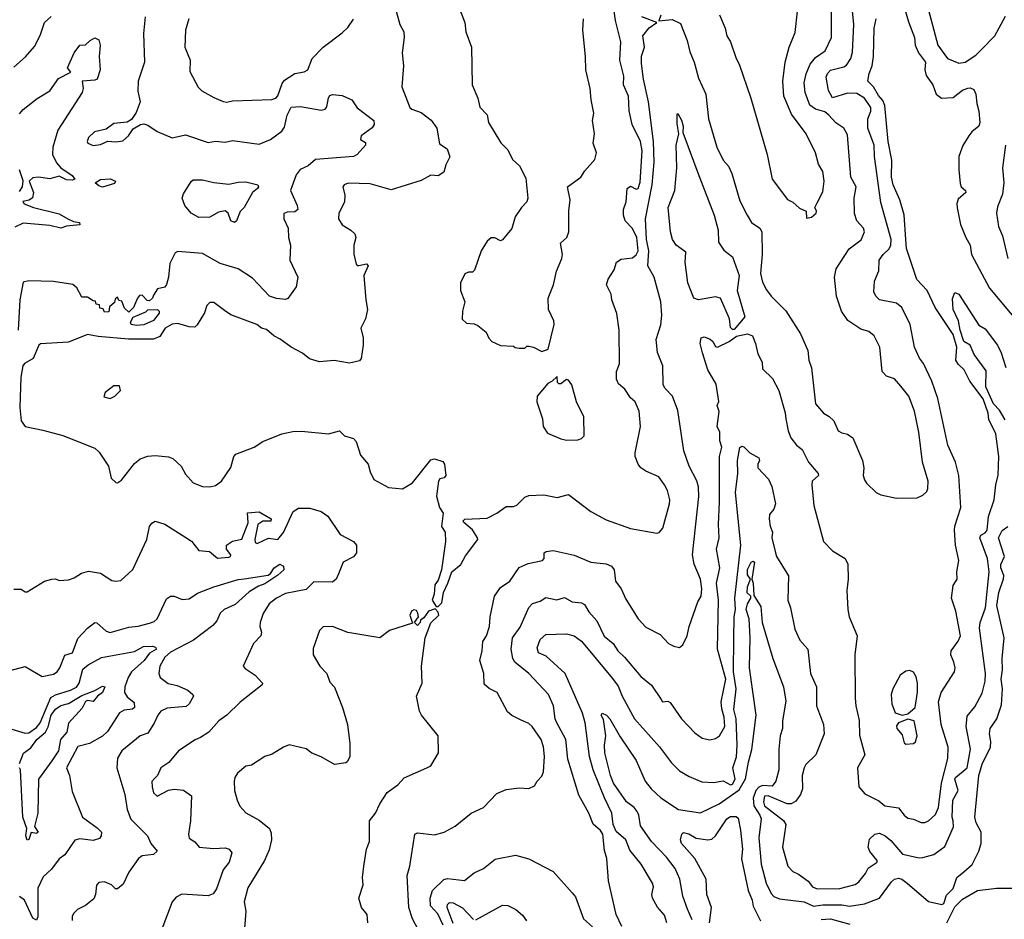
# Model space of a CAD drawing. Extents: x 1246230 to 1426786, y 660032 to 763141.
# Tile 312 of 566: x 1337606 to 1342826, y 700413 to 705180. Entities that reach past the tile are written whole.
import ezdxf

# ---------------------------------------------------------------- set-up
doc = ezdxf.new("R2010")
doc.units = 0

msp = doc.modelspace()

# ---------------------------------------------------------------- linework, layer by layer
at = {"layer": '0CON10XD'}
for points in [[(1342236.5, 706335), (1342245.9, 706185), (1342295.3, 706055), (1342297.5, 706025), (1342288.8, 705985), (1342295.3, 705925), (1342284.7, 705865), (1342293.5, 705803.5), (1342294.7, 705735), (1342307.2, 705692.8), (1342306, 705654), (1342332.7, 705575), (1342344.8, 705504.8), (1342384, 705384), (1342474.7, 705045), (1342525, 704974.4), (1342585, 704949.1), (1342619.4, 704955), (1342675, 704991.8), (1342705, 705021.6), (1342777.1, 705095), (1342831.9, 705198.1)], [(1339597.3, 705245), (1339621.1, 705155), (1339642.7, 705115), (1339644.6, 705085), (1339633.8, 705005), (1339640.4, 704935), (1339632.9, 704825), (1339674.4, 704715), (1339685.5, 704705.5), (1339735, 704688.1), (1339787.4, 704647.4), (1339817.3, 704605), (1339832.5, 704522.5), (1339873.3, 704495), (1339886.4, 704453.6), (1339865, 704410), (1339855, 704372.5), (1339825, 704352), (1339785, 704356.2), (1339735, 704328.6), (1339575, 704278.2), (1339465, 704310.7), (1339347, 704313), (1339325.6, 704304.4), (1339320, 704295), (1339330.6, 704249.4), (1339327.6, 704212.4), (1339298, 704155), (1339296.2, 704125), (1339315, 704092.9), (1339361.4, 704065), (1339382.5, 704045), (1339388, 704025), (1339377.5, 703985), (1339377.3, 703937.3), (1339390, 703885), (1339395, 703877.5), (1339405, 703876.7), (1339445, 703886.2), (1339453.3, 703875), (1339431.4, 703825), (1339440.8, 703695), (1339450.5, 703645), (1339439.6, 703595), (1339415.5, 703545), (1339426.7, 703495), (1339426.9, 703455), (1339415.8, 703385), (1339406.9, 703373.1), (1339355, 703359.2), (1339274.1, 703374.1), (1339195, 703367.5), (1339142.6, 703382.6), (1339105, 703412.5), (1339045, 703444.3), (1338987.7, 703487.7), (1338954.3, 703505), (1338915, 703537.5), (1338887.5, 703545), (1338862.5, 703565), (1338725.9, 703615.9), (1338691.7, 703638.3), (1338635, 703680.8), (1338615, 703681.2), (1338598.8, 703665), (1338585, 703627.5), (1338547.8, 703562.2), (1338535, 703550), (1338505, 703551.9), (1338445, 703569.4), (1338415, 703566.7), (1338376.9, 703545), (1338348.7, 703501.3), (1338315, 703486.3), (1338182.9, 703487.1), (1338021.3, 703501.3), (1337965, 703511.9), (1337865, 703471.5), (1337716.9, 703463.1), (1337708.1, 703455), (1337677.8, 703385), (1337632.2, 703357.8), (1337622.5, 703345), (1337611.5, 703285), (1337606.3, 703125), (1337613.7, 703055), (1337634.2, 703024.2), (1337728, 703005), (1337835, 702975.8), (1338005, 702910.2), (1338028, 702888), (1338076.6, 702815), (1338090.3, 702750.3), (1338115, 702727.5), (1338125, 702726.7), (1338145, 702740), (1338215, 702827.5), (1338245, 702852.9), (1338285, 702866.7), (1338325, 702870), (1338394.4, 702864.4), (1338418.8, 702855), (1338462.5, 702815), (1338485, 702771.2), (1338525, 702726.2), (1338575, 702706.2), (1338615, 702704), (1338645, 702711.2), (1338675.8, 702734.2), (1338725, 702806.7), (1338740.8, 702865), (1338752.4, 702877.6), (1338848.8, 702915), (1338895, 702944.3), (1338996.1, 702986.1), (1339055, 702997.5), (1339100.9, 702999.1), (1339244.1, 702985.9), (1339301.7, 703001.7), (1339327.5, 702975), (1339375, 702960), (1339389.2, 702945), (1339412.4, 702872.4), (1339452.9, 702825), (1339464.2, 702785), (1339484.4, 702744.4), (1339560.7, 702700.7), (1339635, 702693.8), (1339688, 702725), (1339785, 702848), (1339806.1, 702853.9), (1339849.7, 702839.7), (1339858, 702825), (1339865.8, 702765), (1339857.1, 702752.9), (1339833.2, 702746.8), (1339826, 702735), (1339815.8, 702655), (1339832.2, 702595), (1339850.8, 702565), (1339843.3, 702495), (1339862.5, 702465), (1339863.8, 702415), (1339843.3, 702265), (1339825, 702210), (1339807.5, 702185), (1339803.3, 702136.7), (1339792.5, 702105), (1339815, 702070), (1339825, 702070), (1339845, 702090), (1339852.5, 702145), (1339876.7, 702195), (1339896.4, 702253.6), (1339945, 702293.8), (1339970.3, 702339.7), (1340034.2, 702425), (1340034, 702435), (1340007.1, 702477.1), (1339961.2, 702515), (1339956.7, 702525), (1339966.1, 702533.9), (1340085, 702538.1), (1340135.5, 702564.5), (1340185, 702600), (1340225, 702600.8), (1340242.1, 702607.9), (1340285, 702650), (1340305, 702658.1), (1340385, 702662.1), (1340455, 702647.5), (1340515, 702663.8), (1340634.1, 702574.1), (1340715, 702530), (1340843.8, 702483.8), (1340985, 702460), (1340996.8, 702463.2), (1341015.7, 702485), (1341051.9, 702615), (1341053.1, 702635), (1341041.1, 702685), (1341024.5, 702714.5), (1340995, 702758), (1340925, 702787.5), (1340900, 702805), (1340884.3, 702825), (1340869.4, 702865), (1340869.4, 702885), (1340898.1, 703025), (1340890, 703105), (1340869.2, 703155), (1340845, 703176), (1340815, 703221.4), (1340780.5, 703250.5), (1340770, 703275), (1340770.8, 703315), (1340786.1, 703356.1), (1340784.4, 703535), (1340772.7, 703622.7), (1340746.2, 703695), (1340742, 703725), (1340718, 703775), (1340725.8, 703805), (1340758.5, 703855), (1340770, 703895), (1340795, 703911.2), (1340855, 703918.7), (1340875, 703934.3), (1340886, 703955), (1340878.9, 704025), (1340855, 704073.3), (1340815.4, 704115), (1340806.9, 704145), (1340806.9, 704175), (1340821.9, 704215), (1340826, 704285), (1340845, 704298.6), (1340875, 704282.5), (1340885, 704285.8), (1340895, 704318.8), (1340906.6, 704485), (1340898.3, 704535), (1340853.8, 704623.8), (1340837.8, 704697.8), (1340834.3, 704775), (1340806.7, 704835), (1340809.2, 704880.8), (1340788.1, 704965), (1340792.6, 705062.6), (1340764.6, 705175), (1340719.3, 705495)], [(1342284.3, 705285), (1342318.3, 705168.3), (1342350.8, 705085), (1342353.8, 705045), (1342371.8, 705005), (1342409.5, 704955), (1342405.5, 704915), (1342412.7, 704885), (1342447.5, 704835), (1342465.4, 704785), (1342494, 704764), (1342555, 704768.2), (1342605, 704806.2), (1342632.3, 704817.7), (1342645, 704819.3), (1342665, 704810), (1342676.1, 704786.1), (1342680.8, 704735), (1342692.2, 704695), (1342696.7, 704635), (1342692.2, 704615), (1342654.1, 704585.9), (1342637.5, 704565), (1342606.5, 704513.5), (1342586.2, 704455), (1342584.6, 704385.4), (1342591.7, 704311.7), (1342596.9, 704295), (1342620.9, 704275), (1342622.1, 704265), (1342581.5, 704228.5), (1342574.6, 704205.4), (1342576.4, 704183.6), (1342593.5, 704095), (1342622.5, 704025), (1342646.2, 703985), (1342652.9, 703935), (1342747.8, 703757.8), (1342911.7, 703561.7)], [(1340798.8, 700375), (1340769.1, 700439.1), (1340727.3, 700617.3), (1340718.8, 700735), (1340707.3, 700777.3), (1340697.8, 700865), (1340685, 700884.4), (1340646.5, 700916.5), (1340623.1, 700975), (1340570.8, 701070.8), (1340511.9, 701261.9), (1340502.2, 701365), (1340452.3, 701457.7), (1340444.5, 701475.5), (1340435.5, 701545), (1340409.4, 701605), (1340305.8, 701715), (1340230.5, 701775), (1340220.4, 701795), (1340211.8, 701845), (1340219.6, 701905), (1340259.8, 701960.2), (1340305, 702065.6), (1340325, 702085.6), (1340365, 702098.2), (1340395, 702119.1), (1340454.1, 702105.9), (1340495, 702118.8), (1340535, 702095.4), (1340585, 702089.5), (1340600.8, 702080.8), (1340622.8, 702042.8), (1340665.2, 701995.2), (1340704.2, 701914.2), (1340751.9, 701875), (1340776.5, 701835), (1340812.4, 701802.4), (1340898.9, 701698.9), (1340955, 701654.5), (1341007.6, 701577.6), (1341015, 701566.2), (1341041.7, 701568.3), (1341055, 701562.5), (1341115, 701474.5), (1341185, 701401.1), (1341225, 701373.5), (1341265, 701363.5), (1341295, 701371.1), (1341315.6, 701385), (1341344.6, 701435), (1341341.7, 701485), (1341328.5, 701528.5), (1341325.3, 701565), (1341350, 701685), (1341306.6, 701845), (1341310.8, 702105), (1341300.3, 702195), (1341318.2, 702275), (1341300.7, 702375), (1341315.3, 702435), (1341310.3, 702505), (1341317, 702625), (1341315.8, 702865), (1341329.3, 702915), (1341318.1, 702948.1), (1341318.8, 702995), (1341303.9, 703025), (1341314.3, 703104.3), (1341304, 703135), (1341313.3, 703156.7), (1341299.3, 703249.3), (1341254.7, 703325), (1341226.3, 703415), (1341213.8, 703465), (1341218.6, 703495), (1341235, 703500), (1341266.7, 703486.7), (1341281.5, 703475), (1341295, 703448.8), (1341305, 703444.4), (1341367.8, 703475), (1341406.7, 703503.3), (1341464.8, 703514.8), (1341492.1, 703505), (1341507.5, 703465), (1341518.9, 703408.9), (1341542.5, 703365), (1341545, 703330), (1341597.9, 703277.9), (1341630.6, 703215), (1341665, 703097.5), (1341668.8, 703065), (1341680.8, 703000.8), (1341694.3, 702964.3), (1341725, 702926), (1341755, 702902.5), (1341788.5, 702835), (1341840, 702775), (1341840.8, 702765), (1341807.1, 702735), (1341805.6, 702714.4), (1341816.9, 702605), (1341867.5, 702415), (1341915.5, 702365.5), (1341983.3, 702325), (1341997.5, 702295), (1341999.1, 702215), (1341992.2, 702155), (1341997.5, 702055), (1342004.5, 702015), (1342045.6, 701915.6), (1342033.5, 701815), (1342035.5, 701585), (1342038.8, 701545), (1342057.4, 701467.4), (1342058.9, 701388.9), (1342087.8, 701285), (1342048.1, 701215), (1342056, 701115), (1342087.7, 701077.7), (1342161.2, 701041.2), (1342193.3, 701015), (1342265, 701003.5), (1342295, 700964.3), (1342315, 700948.6), (1342345, 700944.3), (1342385, 700926.4), (1342405, 700926.5), (1342425, 700935.5), (1342462.2, 700967.8), (1342477.6, 701005), (1342494.1, 701135), (1342527.3, 701265), (1342528.6, 701325), (1342491.3, 701445), (1342477.1, 701565), (1342491.8, 701615), (1342563.1, 701725), (1342565.7, 701745), (1342558.6, 701775), (1342543.3, 701815), (1342544.4, 701835), (1342582.3, 701887.7), (1342594.7, 701915.3), (1342570, 702045), (1342546.2, 702115), (1342555, 702182.5), (1342576.7, 702215), (1342575.3, 702255), (1342585.6, 702315), (1342567.1, 702395), (1342562.5, 702475), (1342564.1, 702495.9), (1342595.7, 702595), (1342584.5, 702765), (1342566.9, 702835), (1342527.9, 702925), (1342473.4, 703173.4), (1342441.8, 703265), (1342398.3, 703358.3), (1342377.3, 703387.3), (1342350.9, 703445), (1342327.1, 703565), (1342282.7, 703655), (1342255, 703678.2), (1342165, 703694.7), (1342145.3, 703715), (1342135, 703738.8), (1342138.9, 703795), (1342161.5, 703848.5), (1342163.2, 703905), (1342184.1, 703935), (1342215.9, 703965), (1342224.7, 703985), (1342227.1, 704015), (1342171.2, 704211.2), (1342137.5, 704455), (1342135.7, 704515), (1342102.4, 704605), (1342103.2, 704655), (1342119.6, 704695), (1342118.7, 704715), (1342085, 704764.4), (1342045, 704788.2), (1341995, 704790.8), (1341915, 704765.3), (1341894.4, 704805), (1341882.4, 704875), (1341888.2, 704895), (1341905, 704912), (1341975, 704930.4), (1341990.3, 704939.8), (1342011.9, 704975), (1342022.4, 705007.6), (1342028.8, 705155), (1342020.2, 705245)], [(1337575, 704929.2), (1337636.9, 704983.1), (1337685, 705037.1), (1337714, 705096), (1337737.1, 705165), (1337772.4, 705197.6)], [(1338271.1, 705195), (1338262.5, 705107.5), (1338268.1, 704955), (1338234.4, 704855), (1338232.1, 704802.1), (1338244.4, 704744.4), (1338222.7, 704687.3), (1338198.6, 704651.4), (1338175, 704636.7), (1338105, 704629.2), (1338065, 704600), (1338003.4, 704586.6), (1337970, 704555), (1337963.3, 704535), (1337967.5, 704525), (1337995, 704513.8), (1338035, 704518.8), (1338074, 704536), (1338115, 704532.5), (1338152.3, 704537.7), (1338182.5, 704565), (1338207.7, 704602.3), (1338245.7, 704624.3), (1338265, 704627.8), (1338285, 704621.4), (1338335, 704587.8), (1338415, 704554.2), (1338485, 704570.6), (1338605, 704529.3), (1338645, 704536.9), (1338695, 704531.1), (1338735, 704539.5), (1338875, 704520.8), (1338935, 704545.5), (1338995, 704588.9), (1339009.2, 704610.9), (1339025, 704673.8), (1339045, 704716.7), (1339095, 704720), (1339205, 704701.2), (1339225, 704706.7), (1339235, 704717.5), (1339243.6, 704766.4), (1339251.2, 704778.8), (1339265, 704783.3), (1339315, 704778.8), (1339367.5, 704755), (1339395, 704712.5), (1339483.3, 704645), (1339486.2, 704625), (1339475, 704607.5), (1339416.7, 704565), (1339413.3, 704545), (1339440, 704530), (1339438.8, 704515), (1339394.6, 704465.4), (1339376.2, 704455), (1339175, 704439.2), (1339135, 704405.8), (1339093.9, 704386.1), (1339071.6, 704358.4), (1339041.6, 704275), (1339077.1, 704195), (1339080, 704175), (1339065, 704161.8), (1339025, 704160.8), (1339007, 704153), (1339006.2, 704125), (1339028.6, 704075), (1339031.5, 704025), (1339041.8, 703985), (1339038.1, 703905), (1339080, 703815), (1339072.5, 703765), (1339027.5, 703702.5), (1339015, 703698), (1338967.6, 703702.4), (1338930, 703715), (1338839.5, 703809.5), (1338765, 703860.6), (1338668.5, 703888.5), (1338575, 703941.1), (1338445, 703952.5), (1338431.2, 703945), (1338402.2, 703887.8), (1338395.3, 703815), (1338385, 703776), (1338375, 703762.9), (1338336, 703754), (1338315, 703720), (1338310, 703705), (1338295, 703690), (1338281.7, 703691.7), (1338255, 703720), (1338241.7, 703718.3), (1338230, 703705), (1338210, 703655), (1338185, 703630), (1338161.7, 703651.7), (1338148.3, 703688.3), (1338131.7, 703691.7), (1338125, 703710), (1338111.7, 703698.3), (1338108.3, 703681.7), (1338081.7, 703658.3), (1338078.3, 703631.7), (1338055, 703630), (1338048.3, 703648.3), (1338031.7, 703651.7), (1338028.3, 703668.3), (1338011.7, 703671.7), (1338008.3, 703688.3), (1337995, 703690), (1337965, 703710), (1337935, 703710), (1337909.1, 703759.1), (1337887.3, 703777.3), (1337785, 703793.3), (1337655, 703796.2), (1337625, 703788.8), (1337606.4, 703696.4), (1337597.5, 703535)], [(1338502.9, 705185), (1338484.4, 705125), (1338482.2, 705035), (1338510, 704965), (1338508.8, 704905), (1338552.1, 704822.1), (1338572.4, 704802.4), (1338635, 704767.8), (1338685, 704745.6), (1338705, 704743.3), (1338735, 704750), (1338942.7, 704757.3), (1338964, 704765), (1338975, 704776.2), (1338997.8, 704842.2), (1339010.4, 704859.6), (1339065, 704894.2), (1339115, 704903.8), (1339132.9, 704915), (1339156.4, 704973.6), (1339215.5, 705034.5), (1339315, 705110), (1339345, 705138), (1339375, 705182)], [(1339737.2, 700325), (1339689.1, 700415), (1339670, 700475), (1339660.6, 700645), (1339674.5, 700695), (1339701.2, 700865), (1339715, 700871.2), (1339805, 700860.5), (1339856.2, 700875), (1339915, 700907.1), (1340000, 700975), (1340065, 701005.8), (1340135, 701080), (1340185, 701101.1), (1340255, 701108.9), (1340305, 701106), (1340335, 701120), (1340348.8, 701145), (1340375, 701172), (1340383.6, 701195), (1340389.1, 701275), (1340382.9, 701327.1), (1340370.9, 701365), (1340323.5, 701435), (1340305, 701451.5), (1340265, 701469.1), (1340215, 701493.1), (1340192, 701512), (1340136.9, 701615), (1340095.6, 701635.6), (1340068.8, 701658.8), (1340066.5, 701715), (1340045.6, 701785), (1340058.2, 701835), (1340060.8, 701885), (1340080.8, 701915), (1340097.5, 701965), (1340100, 702015), (1340123.6, 702125), (1340155, 702170.8), (1340205.4, 702204.6), (1340255, 702277.5), (1340301.7, 702298.3), (1340377.5, 702315), (1340386.7, 702325), (1340386.7, 702355), (1340397.7, 702362.3), (1340435, 702367.1), (1340545, 702342.9), (1340635, 702305.8), (1340715, 702296), (1340743.3, 702285), (1340757.5, 702265), (1340765.8, 702205), (1340795, 702164), (1340819.2, 702109.2), (1340885, 702004.5), (1340925, 701960.8), (1341002.5, 701922.5), (1341046.2, 701875), (1341075, 701860), (1341105, 701854), (1341122, 701868), (1341144.5, 701915.5), (1341155.6, 701965), (1341202.1, 702095), (1341218.4, 702125), (1341221.9, 702165), (1341215.3, 702214.7), (1341182.9, 702295), (1341173.8, 702345), (1341206.2, 702653.8), (1341204.4, 702704.4), (1341196.4, 702736.4), (1341154.7, 702815), (1341127.5, 702895), (1341095, 703110), (1341067.8, 703185), (1341027.5, 703225), (1341017.8, 703245), (1341015.7, 703345), (1340987.2, 703417.2), (1340980, 703485), (1341006.2, 703563.8), (1341010, 703615), (1341005.4, 703685), (1340970.8, 703815), (1340936.5, 703875), (1340942.2, 703955), (1340928.8, 704015), (1340923.3, 704125), (1340960, 704305), (1340969.4, 704425), (1340966.7, 704535), (1340939.5, 704745), (1340913, 704865), (1340902.2, 704947.8), (1340903.5, 704986.5), (1340918.9, 705035), (1340909.7, 705095), (1340943.1, 705136.9), (1340983.8, 705165), (1340904, 705195)], [(1339943.4, 705223.4), (1339965.8, 705165), (1339971.9, 705115), (1340002, 705035), (1340004.4, 704835), (1340034.4, 704765), (1340045, 704716.2), (1340084.2, 704675), (1340091.4, 704635), (1340157.5, 704527.5), (1340195, 704490), (1340218.5, 704438.5), (1340255.8, 704405), (1340290, 704340), (1340300, 704235), (1340294.2, 704215), (1340266, 704185), (1340233.8, 704135), (1340215.8, 704074.2), (1340165, 704013.3), (1340155, 704007.5), (1340125, 704023.3), (1340105, 704023.3), (1340085, 704006.7), (1340052, 703955), (1340017, 703853), (1340007, 703843), (1339985, 703842.5), (1339967, 703833), (1339942.5, 703785), (1339942.5, 703745), (1339966.2, 703685), (1339954.1, 703635.9), (1339952.4, 703592.4), (1339975, 703572.5), (1340015, 703568), (1340035, 703558.8), (1340080, 703525), (1340093, 703493), (1340110, 703475), (1340155, 703453.3), (1340225, 703450), (1340233, 703443), (1340255, 703440), (1340285, 703440), (1340295, 703450), (1340305, 703450), (1340330, 703445), (1340375, 703422.5), (1340407.5, 703435), (1340439.2, 703565), (1340437.5, 703585), (1340410, 703645), (1340408, 703705), (1340436, 703775), (1340451.7, 703848.3), (1340480, 703915), (1340483.8, 703935), (1340474.2, 703995), (1340506.7, 704025), (1340517.5, 704055), (1340518, 704168), (1340524.4, 704225), (1340510.6, 704295), (1340581.4, 704345), (1340601.7, 704378.3), (1340655, 704438.8), (1340664.2, 704475), (1340646.7, 704525), (1340653.3, 704575), (1340643.6, 704645), (1340650.5, 704685), (1340635.5, 704754.5), (1340631.5, 704815), (1340606.9, 704915), (1340606.2, 704985), (1340591.8, 705125), (1340596.1, 705185)], [(1341005, 705203.3), (1340993.9, 705173.9), (1341065, 705180.8), (1341109.3, 705159.3), (1341145, 705070), (1341158.8, 705008.8), (1341181.5, 704955), (1341205, 704870), (1341243.1, 704785), (1341257.8, 704655), (1341302.1, 704505), (1341336, 704435), (1341365, 704403.3), (1341381.9, 704365), (1341425, 704220), (1341462.9, 704145), (1341485.7, 704105), (1341530, 704075), (1341540, 704055), (1341541.9, 703935), (1341534.5, 703835.5), (1341545, 703790), (1341565, 703748.8), (1341590.8, 703715), (1341667.8, 703637.8), (1341745.7, 703515), (1341785, 703426.7), (1341790, 703375), (1341804.4, 703335), (1341825.6, 703145), (1341868.5, 703095), (1341898.1, 703078.1), (1341922.2, 703055), (1341945, 703002), (1341965, 702990), (1341995, 702984), (1342023.8, 702965), (1342074.2, 702845), (1342082, 702805), (1342078, 702765), (1342085, 702742.5), (1342095, 702723.3), (1342147.5, 702675), (1342172.4, 702662.4), (1342255, 702643.8), (1342363.6, 702646.4), (1342395, 702661.2), (1342415, 702680), (1342421.1, 702695), (1342423.6, 702735), (1342393.3, 702835), (1342372.5, 702995), (1342349.6, 703105), (1342319.4, 703185), (1342278.2, 703238.2), (1342245, 703277.5), (1342201.7, 703291.7), (1342179.2, 703315), (1342165.7, 703445), (1342136.2, 703505), (1342107.7, 703527.7), (1342065, 703540), (1341996.4, 703586.4), (1341964, 703635), (1341936.9, 703715), (1341925.3, 703815.3), (1341935, 703860), (1342004.6, 703965.4), (1342067.3, 704012.7), (1342085.6, 704055), (1342079.4, 704075), (1342044.1, 704114.1), (1342032.6, 704152.6), (1342030.7, 704235), (1342041.8, 704295), (1342013.6, 704345), (1341995, 704570), (1341975, 704604.3), (1341932.6, 704632.6), (1341896.4, 704673.6), (1341875, 704692.5), (1341825, 704705.5), (1341795, 704727.8), (1341770, 704795), (1341766, 704845), (1341776.6, 704893.4), (1341797.2, 704945), (1341825, 704979.6), (1341877.5, 705015), (1341910, 705085), (1341909.6, 705225)], [(1341316.9, 705205), (1341346.9, 705135), (1341354.5, 705094.5), (1341375, 705063.3), (1341404.3, 704975), (1341421.5, 704945), (1341482, 704765), (1341568.9, 704465), (1341595.8, 704335), (1341677.4, 704227.4), (1341705, 704212.5), (1341741.2, 704181.2), (1341776.2, 704165), (1341777.5, 704127.5), (1341805, 704133.8), (1341828.8, 704155), (1341831.2, 704165), (1341821.2, 704185), (1341835, 704209.2), (1341865, 704267.5), (1341871.1, 704325), (1341864, 704375), (1341840.5, 704415), (1341824.6, 704475), (1341776.7, 704575), (1341698.7, 704678.7), (1341657.5, 704775), (1341652.9, 704855), (1341664.7, 704955), (1341686.5, 705033.5), (1341717.4, 705112.6), (1341729.5, 705225)], [(1341594.7, 700984.8), (1341656.3, 700936.3), (1341668.6, 700915), (1341650.5, 700795), (1341679.4, 700695), (1341705, 700666.7), (1341735, 700653.1), (1341787.1, 700615), (1341810, 700585), (1341835, 700574.6), (1341955, 700576.2), (1342035, 700598.2), (1342055, 700611.1), (1342090, 700655), (1342105, 700684), (1342152, 700715), (1342152.5, 700725), (1342112.9, 700772.9), (1342103.8, 700795), (1342111.8, 700838.2), (1342140, 700865), (1342165, 700870), (1342195, 700855.4), (1342225, 700830.8), (1342287.4, 700757.4), (1342375, 700738.9), (1342395, 700740), (1342452.9, 700757.1), (1342511.9, 700798.1), (1342557.7, 700902.3), (1342554.6, 700935.4), (1342550, 700955), (1342553.1, 701045), (1342581.2, 701095), (1342563.6, 701155), (1342568.5, 701165), (1342629.8, 701215), (1342647.1, 701315), (1342623.8, 701435), (1342630.2, 701489.8), (1342670.2, 701539.8), (1342708.2, 701611.8), (1342724.1, 701674.1), (1342725.9, 701715.9), (1342695.4, 701955), (1342699.2, 701985), (1342726.5, 702063.5), (1342746, 702255), (1342738.1, 702325), (1342696.6, 702435), (1342701.8, 702448.2), (1342725, 702461.4), (1342734.7, 702475.3), (1342742, 702548), (1342773.4, 702635), (1342780.7, 702715), (1342794.1, 702765.9), (1342796.8, 702865), (1342780.9, 702985), (1342745, 703061.2), (1342740.3, 703095), (1342715, 703171.6), (1342643.5, 703265), (1342613.6, 703325), (1342581.5, 703355), (1342569.1, 703375), (1342573.9, 703445), (1342555, 703511.9), (1342460, 703655), (1342417.7, 703745), (1342362.5, 703802.5), (1342307.8, 703967.8), (1342305.2, 704014.8), (1342295.7, 704145.7), (1342272.1, 704225), (1342236.7, 704305), (1342228.8, 704345), (1342229.8, 704435), (1342210.7, 704535), (1342192.9, 704725), (1342182.1, 704752.1), (1342158.7, 704778.7), (1342133.4, 704823.4), (1342103.1, 704855), (1342109.7, 704895), (1342125.3, 704934.7), (1342132.5, 704985), (1342136.5, 705135), (1342147.1, 705185)], [(1337605, 704681.9), (1337625, 704704.4), (1337698.1, 704761.9), (1337765, 704802.3), (1337811.7, 704868.3), (1337877.7, 704902.3), (1337860, 704925), (1337895.4, 705004.6), (1337924.2, 705045.8), (1337955, 705047.5), (1337979.5, 705070.5), (1338005, 705083.3), (1338025, 705073.3), (1338032.9, 705045), (1338027.8, 704985), (1338032.7, 704915), (1338017.1, 704865), (1338005, 704859.4), (1337937.5, 704855), (1337941.8, 704815), (1337936.4, 704795), (1337808.2, 704595), (1337781.8, 704505), (1337779.6, 704465), (1337801.7, 704421.7), (1337825, 704395.5), (1337884.4, 704355), (1337897.5, 704335), (1337885, 704329.6), (1337855, 704331.3), (1337815, 704350.8), (1337765, 704336.2), (1337705, 704345.5), (1337675, 704342), (1337656.7, 704325), (1337678.8, 704265), (1337673.8, 704236.2), (1337656, 704224), (1337623.3, 704216.7), (1337630, 704205), (1337680, 704185), (1337815, 704152), (1337862, 704125), (1337890.5, 704110.5), (1337922.5, 704105), (1337925, 704093.8), (1337855, 704085.8), (1337825, 704075.8), (1337765, 704089.6), (1337625, 704101.2), (1337579.8, 704080.2)], [(1341385, 703538.5), (1341375, 703548.2), (1341369.4, 703595), (1341322.4, 703705), (1341295, 703711.9), (1341204.8, 703694.8), (1341180.5, 703705), (1341149.1, 703785), (1341134.6, 703895), (1341137.8, 703947.8), (1341085.8, 703985), (1341068, 704015), (1341056, 704055), (1341043.8, 704185), (1341080, 704275), (1341089.6, 704395), (1341087.5, 704515), (1341100.8, 704575), (1341092, 704628), (1341092, 704678), (1341095, 704682.5), (1341115, 704647.5), (1341123.1, 704615), (1341122.7, 704582.7), (1341206.2, 704355), (1341288.7, 704145), (1341309.7, 704065), (1341311.3, 704001.3), (1341339.1, 703959.1), (1341385, 703922.9), (1341420.2, 703825), (1341409.7, 703745), (1341450.9, 703605), (1341395, 703538.7), (1341385, 703538.5)], [(1342832.2, 704515), (1342817.5, 704395), (1342823.1, 704315), (1342817.2, 704255), (1342791.2, 704188.8), (1342784.7, 704154.7), (1342795.4, 704085), (1342816.2, 704035), (1342845, 703914)], [(1337605, 704268.8), (1337621.4, 704295), (1337624.1, 704325.9), (1337604.3, 704385)], [(1338045, 704293.3), (1338025, 704299.5), (1338006.2, 704315), (1338035, 704333.8), (1338085, 704336.9), (1338113.8, 704325), (1338107.9, 704312.1), (1338045, 704293.3)], [(1338745, 704104.6), (1338725, 704113.5), (1338711.6, 704155), (1338695, 704167.5), (1338660.2, 704159.8), (1338615, 704133.2), (1338555, 704131.2), (1338515, 704155.2), (1338482.4, 704195), (1338468.1, 704235), (1338475, 704257.4), (1338515, 704323.3), (1338525, 704331.1), (1338575, 704331.1), (1338635, 704317.3), (1338715, 704308.4), (1338765, 704319.7), (1338805, 704321.4), (1338867.8, 704305), (1338872.7, 704295), (1338867.3, 704285), (1338840, 704265), (1338796.2, 704185), (1338775, 704163.8), (1338755.3, 704114.7), (1338745, 704104.6)], [(1342830.4, 703060.4), (1342800.2, 703110.2), (1342768.8, 703145), (1342728.1, 703235), (1342729.6, 703319.6), (1342667.4, 703405), (1342644.7, 703455), (1342611.2, 703475), (1342591.9, 703535), (1342584.3, 703584.3), (1342554.7, 703645), (1342552.2, 703702.2), (1342565, 703733.8), (1342585, 703726), (1342690.7, 703560.7), (1342725, 703541.2), (1342790.8, 703455), (1342810.6, 703415), (1342835, 703336.7)], [(1338225, 703559.2), (1338197.5, 703565), (1338193, 703577), (1338207, 703603), (1338275, 703632.5), (1338285, 703642.5), (1338336.7, 703645), (1338345.5, 703635.5), (1338345.6, 703625), (1338315, 703586.7), (1338265, 703563.6), (1338225, 703559.2)], [(1340505, 702952), (1340565, 702954), (1340585, 702960), (1340598.8, 702975), (1340597.8, 703075), (1340558.9, 703155), (1340534.2, 703245), (1340515, 703270), (1340505, 703273.3), (1340475, 703250), (1340465, 703250), (1340458.3, 703258.3), (1340455, 703290), (1340430, 703265), (1340407, 703253), (1340350, 703185), (1340347.5, 703155), (1340378.8, 703065), (1340380.8, 703025), (1340405, 702988.8), (1340475, 702958.8), (1340505, 702952)], [(1338085, 703172.5), (1338110, 703185), (1338140, 703215), (1338135, 703240), (1338105, 703240), (1338060, 703205), (1338051.7, 703181.7), (1338085, 703172.5)], [(1341036.5, 700395), (1341025.6, 700435), (1340986.8, 700476.8), (1340960.8, 700525), (1340958.2, 700545), (1340966.5, 700585), (1340961.8, 700605), (1340901.5, 700705), (1340840.2, 700780.2), (1340819.3, 700835), (1340768.5, 700878.5), (1340752.5, 700915), (1340745.8, 700975.8), (1340706.2, 701056.2), (1340646.7, 701205), (1340627.8, 701275), (1340604.7, 701455), (1340590.3, 701505), (1340498.6, 701715), (1340396.7, 701806.7), (1340357.3, 701825), (1340348.8, 701851.2), (1340365, 701895.7), (1340395, 701922.9), (1340505, 701925.6), (1340545, 701915.8), (1340585, 701887.5), (1340749.6, 701689.6), (1340778.5, 701648.5), (1340799.6, 701595), (1340865.2, 701475.2), (1340997.8, 701327.8), (1341061.7, 701241.7), (1341105, 701200), (1341155, 701169.5), (1341222.4, 701142.4), (1341285, 701138.3), (1341335, 701147.1), (1341375, 701126.3), (1341385, 701128.5), (1341400.1, 701155), (1341386.9, 701215), (1341406.7, 701273.3), (1341410.4, 701335), (1341405.5, 701475), (1341392.9, 701525), (1341404.4, 701635), (1341391.2, 701725), (1341391.9, 701901.9), (1341393.3, 702015), (1341401.5, 702055), (1341396.9, 702115), (1341430, 702395), (1341402, 702675), (1341414.3, 702775.7), (1341412.5, 702845), (1341425, 702912.5), (1341435, 702920), (1341445, 702917.5), (1341477.5, 702885), (1341525, 702858.8), (1341529.2, 702845), (1341519.2, 702825), (1341519.2, 702805), (1341576.9, 702745), (1341594.4, 702705.6), (1341613.2, 702615), (1341605, 702585.8), (1341581.4, 702558.6), (1341579.6, 702535), (1341585, 702495.7), (1341597.1, 702465), (1341594.5, 702435), (1341612.3, 702362.3), (1341617.8, 702335), (1341683.1, 702233.1), (1341678.1, 702105), (1341692.8, 702062.8), (1341715, 701950), (1341742.7, 701892.7), (1341784.1, 701844.1), (1341798.1, 701715), (1341830.6, 701645), (1341831.5, 701545), (1341867.3, 701445), (1341871.5, 701395), (1341826.7, 701285), (1341775, 701234), (1341765, 701216.2), (1341755.5, 701175), (1341756, 701104), (1341745.9, 701074.1), (1341721.2, 701038.8), (1341696, 701025), (1341675, 701024.8), (1341575, 701066.8), (1341554.6, 701065.4), (1341549.4, 701035), (1341554.2, 701015), (1341594.7, 700984.8)], [(1338486.5, 702436.5), (1338517.6, 702417.6), (1338555, 702368), (1338612, 702362), (1338655, 702326.2), (1338715, 702331.9), (1338723.3, 702335), (1338726, 702345), (1338703.3, 702375), (1338702.5, 702395), (1338735, 702416), (1338783.3, 702426.7), (1338816.8, 702513.2), (1338813.9, 702566.1), (1338875, 702572.5), (1338940, 702535), (1338937, 702523), (1338895, 702523.3), (1338868.8, 702505), (1338853.3, 702425), (1338855, 702410), (1338865, 702403.8), (1338925, 702432.5), (1338975, 702426), (1339005, 702462), (1339055.6, 702574.4), (1339085, 702591.4), (1339145, 702591.9), (1339205, 702573.3), (1339239.6, 702549.6), (1339305, 702452.5), (1339375, 702415.6), (1339392.2, 702395), (1339392.5, 702355), (1339375, 702334.4), (1339321.1, 702305), (1339296.7, 702243.3), (1339284.7, 702215.3), (1339265, 702199.6), (1339165, 702201.2), (1339125, 702161.5), (1339015, 702139.3), (1338967.1, 702115), (1338928.6, 702085), (1338896.9, 702033.1), (1338881.5, 701985), (1338880, 701965), (1338888.6, 701935), (1338884.3, 701915.7), (1338845.7, 701875), (1338790, 701755), (1338801.2, 701741.2), (1338855, 701706), (1338894, 701665), (1338890.8, 701655), (1338775, 701564.3), (1338705, 701494.4), (1338662, 701465), (1338608, 701405), (1338565, 701376), (1338535.5, 701364.5), (1338448, 701305), (1338396.1, 701243.9), (1338354, 701215), (1338335.8, 701175), (1338321.7, 701161.7), (1338307.3, 701142.7), (1338308, 701115), (1338315, 701083.3), (1338335, 701066.2), (1338395, 701096.7), (1338425, 701102.5), (1338475, 701096.5), (1338517.3, 701067.3), (1338511.8, 700935), (1338500.9, 700865), (1338505, 700843.8), (1338534.2, 700824.2), (1338557.5, 700795), (1338635, 700787.9), (1338695, 700792.5), (1338716.7, 700785), (1338730, 700765), (1338717.5, 700715), (1338684.7, 700675.3), (1338649.5, 700575), (1338631.8, 700548.2), (1338605, 700537.8), (1338465, 700545.5), (1338435, 700530.6), (1338414.5, 700505), (1338334.2, 700295)], [(1337575, 702163.3), (1337613, 702163), (1337635, 702147.5), (1337645, 702148.8), (1337737.5, 702205), (1337776.2, 702216.2), (1337796.4, 702216.4), (1337815, 702207.5), (1337865, 702211.2), (1337895, 702222), (1337933.2, 702246.8), (1337971.7, 702258.3), (1338035, 702247.5), (1338095, 702208.6), (1338115, 702204.3), (1338141.7, 702208.3), (1338205, 702266), (1338280, 702425), (1338293.8, 702495), (1338307, 702513), (1338325, 702522.5), (1338375, 702506.2), (1338486.5, 702436.5)], [(1340953.8, 701105), (1341005, 701056.2), (1341099.4, 700995), (1341215, 700977.7), (1341314.4, 701025), (1341420, 701100), (1341455, 701157.1), (1341469.5, 701245), (1341488, 701312), (1341510.6, 701495), (1341474.9, 701745), (1341479.8, 701905), (1341473.2, 702005), (1341458.2, 702055), (1341464.5, 702085.5), (1341483.1, 702115), (1341482, 702125), (1341463.1, 702143.1), (1341464.4, 702175.6), (1341481.2, 702215), (1341465, 702237.5), (1341465, 702267.5), (1341485, 702306.1), (1341495, 702310), (1341501.9, 702305), (1341487.1, 702215), (1341494.5, 702194.5), (1341498.8, 702128.8), (1341535, 702070), (1341542.5, 701985), (1341598.5, 701795), (1341655.5, 701645), (1341668.3, 701568.3), (1341651.3, 701465), (1341651.3, 701425), (1341638.4, 701385), (1341630.6, 701315), (1341631.7, 701205), (1341615.3, 701145), (1341595, 701119.3), (1341545, 701121.6), (1341525, 701113.6), (1341508.7, 701095), (1341494.8, 701055), (1341497.6, 701015), (1341530.8, 700965), (1341536.6, 700945), (1341525.3, 700845), (1341536.7, 700705), (1341564, 700605), (1341590.5, 700550.5), (1341605, 700533.2), (1341635, 700521.6), (1341765, 700505.9), (1341815, 700482.6), (1341865, 700489.8), (1341965, 700489.6), (1342005, 700482.4), (1342085, 700495.3), (1342165, 700524.5), (1342227.8, 700612.2), (1342245, 700625.8), (1342265, 700630.6), (1342283.8, 700625), (1342311.9, 700605), (1342425, 700507.5), (1342495, 700492), (1342505, 700497.5), (1342519.7, 700540.3), (1342555, 700576.7), (1342574, 700635), (1342611.5, 700665), (1342656.4, 700703.6), (1342690.9, 700775), (1342703.1, 700815), (1342704.2, 700875), (1342676.9, 700925), (1342669.6, 700955), (1342691.2, 701175), (1342709.1, 701235), (1342752.9, 701325), (1342754.8, 701355), (1342747.2, 701395), (1342751.1, 701425), (1342786.5, 701475), (1342811.2, 701548.8), (1342816.6, 701635), (1342810.4, 701685), (1342817.7, 701735), (1342814.8, 701794.8), (1342826, 701905), (1342786.5, 702075), (1342796.9, 702145), (1342822, 702218), (1342824.4, 702235), (1342808.4, 702275), (1342807.4, 702292.6), (1342827.5, 702335), (1342796.3, 702435), (1342815, 702473.1), (1342845.7, 702495)], [(1337515, 701720.5), (1337635, 701752), (1337725, 701700), (1337785, 701711.7), (1337804.6, 701725), (1337818.1, 701745), (1337845, 701811.9), (1337885.8, 701824.2), (1337915, 701900.6), (1337965.7, 701955), (1338005, 701985.6), (1338015, 701984.2), (1338065, 701939.2), (1338085, 701933.3), (1338185, 701961.5), (1338235, 701966.4), (1338295, 701981.5), (1338319.4, 701990.6), (1338334.3, 702005), (1338385, 702111.2), (1338405, 702125.7), (1338425, 702125.7), (1338467.2, 702107.2), (1338505, 702110.8), (1338548.9, 702141.1), (1338635, 702175.3), (1338765, 702212.9), (1338796.7, 702216.7), (1338922.6, 702237.4), (1338935.3, 702244.7), (1338955.3, 702275), (1338985, 702294.1), (1339004.5, 702285), (1339006.2, 702265), (1338975, 702236.7), (1338905, 702190.2), (1338871.6, 702178.4), (1338821.8, 702148.2), (1338748, 702082), (1338689.5, 702055), (1338668.7, 702035), (1338650.9, 701995), (1338629.3, 701970.7), (1338527.1, 701892.9), (1338405, 701829.1), (1338375, 701802.7), (1338348.8, 701755), (1338343.8, 701715), (1338350, 701695), (1338393.1, 701663.1), (1338441.1, 701651.1), (1338497.3, 701627.3), (1338524, 701605), (1338528, 701595), (1338505.4, 701555), (1338488.8, 701541.2), (1338388.3, 701531.7), (1338355, 701515.5), (1338338.5, 701495), (1338318.4, 701451.6), (1338285, 701399.4), (1338245, 701385.6), (1338146.9, 701305), (1338123.7, 701266.3), (1338120.2, 701215), (1338163.5, 701075), (1338176, 700995), (1338195, 700942.9), (1338283.5, 700855), (1338301.3, 700815), (1338335.4, 700774.6), (1338315, 700757.3), (1338255, 700749.1), (1338235.3, 700734.7), (1338185, 700662.5), (1338155, 700598.6), (1338125, 700573.8), (1338113.9, 700573.9), (1338092.5, 700595), (1338055, 700612.2), (1338025, 700608.1), (1338014.1, 700594.1), (1338008.8, 700545), (1337998.8, 700521.2), (1337954.1, 700485.9), (1337912.5, 700465), (1337893.9, 700446.1), (1337885, 700430), (1337885, 700407.5)], [(1339451.5, 700395), (1339448.3, 700438.3), (1339418.1, 700475), (1339404.5, 700525), (1339426.8, 700595), (1339423.9, 700635), (1339430.4, 700695), (1339445.4, 700784.6), (1339461.3, 700825), (1339460.6, 700935), (1339492.9, 700975), (1339515.4, 701024.6), (1339554.5, 701085.5), (1339611.2, 701125), (1339645, 701162), (1339764.3, 701215.7), (1339785, 701226.7), (1339826.9, 701295), (1339825.6, 701385), (1339736, 701495), (1339725.8, 701515.8), (1339709.2, 701595), (1339740, 701665), (1339736.9, 701755), (1339756.2, 701905), (1339786.2, 701983.8), (1339827.5, 702025), (1339825, 702040), (1339808.3, 702058.3), (1339773.6, 702046.4), (1339749.3, 702010.7), (1339731.7, 701998.3), (1339730, 701985), (1339715, 701970), (1339700, 701985), (1339720, 702015), (1339717.5, 702035), (1339709.3, 702049.3), (1339695, 702053.3), (1339683.8, 702045), (1339673.9, 702023.9), (1339688.3, 701981.7), (1339567, 701943), (1339516.1, 701903.9), (1339345, 701932.5), (1339265, 701964.4), (1339215, 701963.1), (1339196.2, 701943.8), (1339161.8, 701848.2), (1339162.5, 701815), (1339196.5, 701755), (1339233.8, 701715), (1339250.4, 701670.4), (1339275, 701643.8), (1339317.5, 701535), (1339344, 701445), (1339356, 701345), (1339356.4, 701273.6), (1339343, 701247), (1339335, 701242.5), (1339275, 701233.3), (1339205, 701273.8), (1339155, 701294), (1339125, 701315.8), (1339035, 701337.5), (1339005, 701326), (1338945, 701288.8), (1338905, 701276.2), (1338835, 701230), (1338805, 701224), (1338761.7, 701188.3), (1338747.1, 701165), (1338742.9, 701145), (1338745.7, 701095), (1338759.2, 701045), (1338773.4, 701013.4), (1338805, 700977.1), (1338875, 700938.6), (1338930, 700895), (1338938.9, 700868.9), (1338941.1, 700835), (1338928.2, 700781.8), (1338904.7, 700725.3), (1338815, 700580), (1338796, 700505), (1338804.3, 700455.7), (1338795, 700320)], [(1337565, 701421.4), (1337635, 701400), (1337655, 701401.4), (1337695, 701428.6), (1337715, 701453.5), (1337771.6, 701588.4), (1337795, 701603), (1337875, 701627.3), (1337906.6, 701643.4), (1337922, 701665), (1337941.4, 701738.6), (1337968.2, 701761.8), (1338039.1, 701800.9), (1338215, 701832.4), (1338261.8, 701858.2), (1338310.4, 701860.4), (1338326.2, 701855), (1338331.8, 701845), (1338295, 701822.7), (1338265.7, 701784.3), (1338198.6, 701725), (1338181.6, 701695), (1338163.7, 701645), (1338161.8, 701615), (1338175, 701591.8), (1338212.3, 701562.3), (1338215.4, 701535), (1338203.3, 701526.7), (1338159.2, 701520.9), (1338135, 701506.4), (1338072.4, 701407.6), (1338045.7, 701384.3), (1337976, 701344), (1337915, 701329.1), (1337854.2, 701215), (1337870, 701175), (1337885, 701090), (1337938.8, 700955), (1338017.6, 700897.6), (1338039.2, 700875), (1338038.3, 700855), (1338028.8, 700841.2), (1337995, 700830.2), (1337925, 700840), (1337897.8, 700832.2), (1337844.5, 700755.5), (1337815, 700734.2), (1337775, 700678.6), (1337731.1, 700638.9), (1337702.5, 700577.5), (1337703, 700427), (1337695, 700408.8), (1337675, 700418.8), (1337631.9, 700515), (1337605, 700533.3)], [(1342285, 701495.6), (1342315, 701502.5), (1342353.3, 701535), (1342367, 701617), (1342366.9, 701665), (1342358.3, 701698.3), (1342345, 701722), (1342325, 701730.8), (1342305, 701728), (1342275, 701706), (1342235.6, 701635), (1342227.1, 701605), (1342230, 701555), (1342247.3, 701507.3), (1342285, 701495.6)], [(1337605, 701239.2), (1337625.7, 701294.3), (1337665, 701321), (1337697.5, 701365), (1337742.4, 701405), (1337756.6, 701433.4), (1337772.1, 701495), (1337795, 701526), (1337825, 701545.3), (1337865, 701556.5), (1337935, 701599.2), (1338005, 701626), (1338045, 701649), (1338058.1, 701645), (1338045.2, 701614.8), (1338018.2, 701595), (1337995, 701566.5), (1337965, 701572.5), (1337955, 701566.5), (1337938, 701532), (1337865, 701452.5), (1337855.6, 701405), (1337822, 701365), (1337811.2, 701305), (1337777.2, 701252.8), (1337706.2, 701155), (1337701.4, 700975), (1337684, 700905), (1337704.3, 700875), (1337695, 700867.8), (1337667.7, 700872.3), (1337655, 700835.7), (1337645, 700832.5)], [(1341171, 700411), (1341147.5, 700467.5), (1341121.8, 700535), (1341106.9, 700625), (1341082.2, 700682.2), (1341035, 700742.5), (1340956.2, 700826.2), (1340897.6, 700907.6), (1340889.3, 700965), (1340879.5, 700985), (1340863.4, 701005), (1340822.7, 701035), (1340755.2, 701135), (1340737.6, 701175), (1340708.9, 701295), (1340706.8, 701335), (1340713.3, 701385), (1340701.5, 701471.5), (1340689.2, 701495), (1340695, 701505.8), (1340718, 701495), (1340735, 701475.8), (1340790.1, 701380.1), (1340874.3, 701254.3), (1340921.5, 701145), (1340953.8, 701105)], [(1342305, 701342), (1342345, 701344.2), (1342355, 701353.8), (1342364.4, 701385), (1342348, 701465), (1342315, 701474.4), (1342265.6, 701454.4), (1342255, 701437.5), (1342255.8, 701425), (1342285, 701390), (1342295, 701347.5), (1342305, 701342)], [(1337645, 700832.5), (1337638.4, 700855), (1337644.4, 700895), (1337622.7, 700955), (1337610.8, 701205), (1337605, 701216.2)], [(1341262.8, 700395), (1341273.8, 700475), (1341250, 700545), (1341245.2, 700625), (1341185.9, 700735.9), (1341115.8, 700815), (1341108.8, 700835), (1341116.7, 700865), (1341126.4, 700873.6), (1341154.2, 700865.8), (1341193.1, 700843.1), (1341255, 700833.9), (1341275, 700838.3), (1341295.1, 700854.9), (1341355, 700945.4), (1341375, 700957.5), (1341405, 700957.8), (1341415, 700949.2), (1341427.9, 700885)], [(1341427.9, 700885), (1341438.2, 700785), (1341433.9, 700733.9), (1341469.1, 700565), (1341490.2, 700515), (1341495, 700483.3), (1341533.2, 700405)], [(1339851.2, 700381.2), (1339822.2, 700442.2), (1339784.7, 700485), (1339781.6, 700525), (1339794.6, 700565), (1339855, 700624.4), (1339875, 700629.1), (1339965, 700618.1), (1340015, 700658.8), (1340065, 700682), (1340127.8, 700732.2), (1340235, 700753.8), (1340305, 700734), (1340435, 700665.8), (1340535, 700554), (1340553, 700533), (1340595.3, 700415.3), (1340643.5, 700373.5)], [(1342522.2, 700395), (1342565, 700478.8), (1342605, 700519.2), (1342685, 700565.9), (1342785, 700577.4), (1342885, 700578.3)], [(1339905, 700391), (1339871.6, 700475), (1339875, 700491.5), (1339885, 700502.5), (1339905, 700499.6), (1339953.2, 700473.2), (1340012.7, 700412.7)], [(1340025, 700411.1), (1340165, 700488.1), (1340195, 700485.6), (1340235.8, 700465), (1340271.1, 700435), (1340292.5, 700405)], [(1341855, 700411.4), (1341905, 700415.6), (1342007.9, 700387.9)]]:
    msp.add_lwpolyline(points, dxfattribs=at)

doc.saveas('drawing.dxf')
